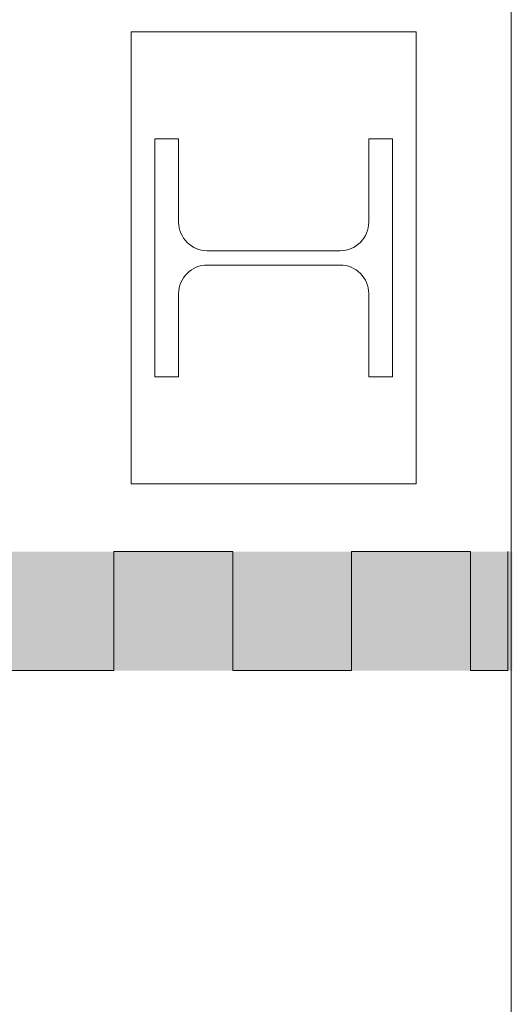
# Model space of a CAD drawing. Header units: metres. Extents: x -3.6 to 84.5, y -11 to 16.8.
# Tile 569 of 656: x 62.053 to 62.26, y -0.604 to -0.19. Entities that reach past the tile are written whole.
import ezdxf

# ---------------------------------------------------------------- set-up
doc = ezdxf.new("R2010")
doc.units = ezdxf.units.M
doc.header["$MEASUREMENT"] = 0
doc.layers.add('301 - Elemente.Linie', color=7, linetype='Continuous')
doc.layers.add('302 - Elemente.Schraffur', color=7, linetype='Continuous')

msp = doc.modelspace()

# ---------------------------------------------------------------- hatches: boundary and pattern name
at = {"layer": '302 - Elemente.Schraffur', "linetype": 'Continuous', "lineweight": 0, "true_color": 0x002a3f}
msp.add_hatch(color=158, dxfattribs=at).paths.add_polyline_path([(61.54201, -0.41347), (61.54201, -0.46347), (62.26043, -0.46347), (62.26043, -0.41347)])

# ---------------------------------------------------------------- linework, layer by layer
at = {"layer": '301 - Elemente.Linie', "color": 253, "linetype": 'Continuous', "lineweight": 13, "true_color": 0xafafaf}
msp.add_lwpolyline([(60.60256, -2.72), (62.25999, -2.72), (62.25999, -0.0894)], dxfattribs=at)
at = {"layer": '301 - Elemente.Linie', "color": 7, "linetype": 'Continuous', "lineweight": 9}
msp.add_lwpolyline([(62.09999, -0.195), (62.21999, -0.195), (62.21999, -0.385), (62.09999, -0.385)], close=True, dxfattribs=at)
msp.add_lwpolyline([(62.18799, -0.293, -0.414214), (62.19999, -0.305), (62.19999, -0.3225), (62.19999, -0.34), (62.20999, -0.34), (62.20999, -0.24), (62.19999, -0.24), (62.19999, -0.2575), (62.19999, -0.275, -0.414214), (62.18799, -0.287), (62.15999, -0.287), (62.13199, -0.287, -0.414214), (62.11999, -0.275), (62.11999, -0.2575), (62.11999, -0.24), (62.10999, -0.24), (62.10999, -0.34), (62.11999, -0.34), (62.11999, -0.3225), (62.11999, -0.305, -0.414214), (62.13199, -0.293)], format="xyb", close=True, dxfattribs=at)
at = {"layer": '301 - Elemente.Linie', "color": 140, "linetype": 'Continuous', "lineweight": 18, "true_color": 0x00aaff}
for points in [[(62.04276, -0.41347), (62.04276, -0.46347), (62.09276, -0.46347), (62.09276, -0.41347), (62.14276, -0.41347)], [(62.14276, -0.41347), (62.14276, -0.46347), (62.19276, -0.46347), (62.19276, -0.41347), (62.24276, -0.41347)], [(62.24276, -0.41347), (62.24276, -0.46347), (62.25849, -0.46347), (62.25849, -0.41347)]]:
    msp.add_lwpolyline(points, dxfattribs=at)

doc.saveas('drawing.dxf')
